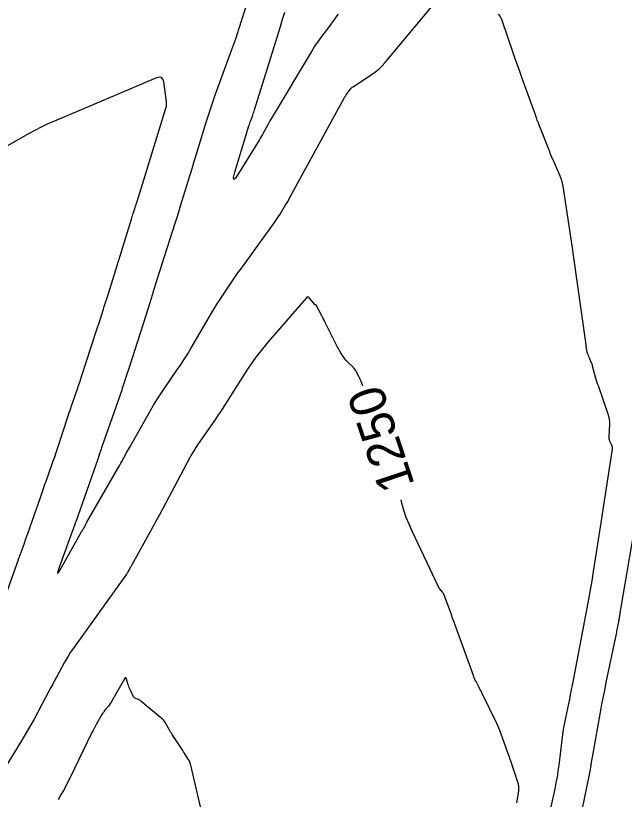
# Model space of a CAD drawing. Extents: x 658976 to 668721, y 639543 to 647196.
# Drawn here: x 662550.1 to 662651.2, y 643381.1 to 643511.3 of the extents above; entities that cross this region are included whole.
import ezdxf

# ---------------------------------------------------------------- set-up
doc = ezdxf.new("R2010")
doc.units = 0
for name, color, linetype in [('Ex_Contour Labels', 7, 'Continuous'), ('Ex_Major Contours', 7, 'Continuous'), ('Ex_Minor Contours', 7, 'Continuous'), ('R_Ramp 20 Degree_Min Ls', 7, 'Continuous')]:
    doc.layers.add(name, color=color, linetype=linetype)

msp = doc.modelspace()

# ---------------------------------------------------------------- linework, layer by layer
at = {"layer": 'Ex_Major Contours'}
for points in [[(662546.62, 643410.04), (662550.85, 643421.68), (662551.18, 643422.57), (662551.5, 643423.46), (662551.81, 643424.36), (662552.13, 643425.25), (662554.2, 643431.21), (662554.44, 643431.89), (662554.67, 643432.57), (662554.91, 643433.25), (662555.15, 643433.93), (662556.11, 643436.64), (662556.34, 643437.32), (662556.58, 643438), (662556.81, 643438.69), (662557.03, 643439.37), (662558.81, 643444.8), (662558.99, 643445.36), (662559.18, 643445.92), (662559.37, 643446.48), (662559.57, 643447.04), (662560.35, 643449.26), (662560.54, 643449.82), (662560.73, 643450.38), (662560.92, 643450.94), (662561.1, 643451.5), (662563.43, 643458.66), (662563.58, 643459.14), (662563.74, 643459.62), (662563.89, 643460.1), (662564.05, 643460.58), (662564.66, 643462.5), (662564.81, 643462.98), (662564.97, 643463.46), (662565.12, 643463.94), (662565.27, 643464.42), (662569.32, 643477.46), (662569.39, 643477.71), (662569.47, 643477.95), (662569.55, 643478.2), (662569.63, 643478.44), (662569.94, 643479.42), (662570.02, 643479.66), (662570.09, 643479.91), (662570.17, 643480.15), (662570.25, 643480.4), (662575.1, 643496.09), (662575.12, 643496.16), (662575.14, 643496.24), (662575.15, 643496.32), (662575.15, 643496.4), (662575.16, 643496.72), (662575.16, 643496.8), (662575.15, 643496.88), (662575.15, 643496.96), (662575.14, 643497.04), (662574.69, 643500.28), (662574.55, 643500.75), (662574.31, 643501.02), (662573.95, 643501.09), (662573.48, 643500.97), (662556.53, 643493.78), (662555.43, 643493.29), (662554.34, 643492.77), (662553.26, 643492.22), (662552.2, 643491.64), (662542.65, 643486.22)], [(662607.75, 643449.8), (662607.48, 643450.48), (662607.39, 643450.7), (662607.3, 643450.91), (662607.2, 643451.12), (662607.09, 643451.33), (662606.67, 643452.15), (662606.56, 643452.36), (662606.43, 643452.55), (662606.28, 643452.72), (662606.13, 643452.89), (662605.17, 643453.83), (662604.99, 643454.01), (662604.82, 643454.21), (662604.66, 643454.42), (662604.51, 643454.64), (662603.96, 643455.54), (662603.82, 643455.76), (662603.69, 643455.99), (662603.56, 643456.22), (662603.44, 643456.45), (662601.57, 643460.19), (662601.41, 643460.5), (662601.26, 643460.8), (662601.1, 643461.1), (662600.94, 643461.41), (662600, 643463.21), (662599.99, 643463.22), (662599.99, 643463.22), (662599.99, 643463.23), (662599.98, 643463.23), (662599.95, 643463.24), (662599.95, 643463.24), (662599.94, 643463.24), (662599.94, 643463.24), (662599.93, 643463.24), (662599.9, 643463.22), (662599.89, 643463.21), (662599.88, 643463.21), (662599.88, 643463.22), (662599.87, 643463.22), (662599.82, 643463.26), (662599.81, 643463.27), (662599.8, 643463.28), (662599.8, 643463.29), (662599.79, 643463.3), (662598.92, 643464.36), (662598.78, 643464.49), (662598.63, 643464.54), (662598.48, 643464.5), (662598.33, 643464.37), (662592.01, 643457.08), (662591.07, 643455.95), (662590.17, 643454.79), (662589.32, 643453.6), (662588.5, 643452.37), (662584.69, 643446.37), (662584.22, 643445.65), (662583.75, 643444.94), (662583.27, 643444.22), (662582.77, 643443.52), (662580.79, 643440.71), (662580.31, 643440), (662579.85, 643439.28), (662579.41, 643438.54), (662578.99, 643437.79), (662573.96, 643428.35), (662573.76, 643427.97), (662573.55, 643427.59), (662573.34, 643427.21), (662573.14, 643426.83), (662569.33, 643419.94), (662569.27, 643419.82), (662569.2, 643419.69), (662569.13, 643419.57), (662569.06, 643419.45), (662568.79, 643418.96), (662568.72, 643418.84), (662568.65, 643418.73), (662568.57, 643418.61), (662568.49, 643418.49), (662559.54, 643405.99), (662559.16, 643405.45), (662558.8, 643404.89), (662558.46, 643404.32), (662558.14, 643403.74), (662556.88, 643401.39), (662556.56, 643400.8), (662556.25, 643400.21), (662555.93, 643399.63), (662555.62, 643399.04), (662553.14, 643394.42), (662552.61, 643393.45), (662552.07, 643392.5), (662551.52, 643391.55), (662550.95, 643390.62), (662546.21, 643382.95)], [(662633.36, 643380.47), (662633.65, 643382.45), (662633.68, 643382.83), (662633.66, 643383.2), (662633.61, 643383.57), (662633.51, 643383.93), (662632.63, 643386.56), (662632.44, 643387.12), (662632.25, 643387.68), (662632.06, 643388.23), (662631.86, 643388.79), (662630.98, 643391.3), (662630.76, 643391.89), (662630.53, 643392.49), (662630.27, 643393.07), (662630, 643393.65), (662627.58, 643398.65), (662627.45, 643398.9), (662627.33, 643399.15), (662627.2, 643399.4), (662627.08, 643399.65), (662626.57, 643400.64), (662626.44, 643400.89), (662626.33, 643401.14), (662626.22, 643401.4), (662626.12, 643401.66), (662623.04, 643410.17), (662622.86, 643410.69), (662622.67, 643411.2), (662622.48, 643411.71), (662622.29, 643412.22), (662621.26, 643415.01), (662621.2, 643415.14), (662621.14, 643415.26), (662621.06, 643415.38), (662620.98, 643415.5), (662620.49, 643416.12), (662620.48, 643416.14), (662620.46, 643416.16), (662620.44, 643416.18), (662620.43, 643416.21), (662620.36, 643416.29), (662620.34, 643416.31), (662620.33, 643416.34), (662620.32, 643416.36), (662620.3, 643416.38), (662615.94, 643425.63), (662615.44, 643426.77), (662614.98, 643427.93), (662614.58, 643429.11), (662614.24, 643430.31), (662614.1, 643430.83)]]:
    msp.add_lwpolyline(points, dxfattribs=at)
at = {"layer": 'Ex_Minor Contours'}
for points in [[(662588.52, 643513.49), (662587.17, 643509.15), (662586.89, 643508.26), (662586.59, 643507.37), (662586.29, 643506.48), (662585.97, 643505.6), (662583.09, 643497.73), (662582.67, 643496.55), (662582.27, 643495.37), (662581.88, 643494.18), (662581.51, 643492.99), (662579.97, 643487.86), (662579.65, 643486.84), (662579.34, 643485.81), (662579.03, 643484.78), (662578.71, 643483.76), (662577.44, 643479.66), (662577.12, 643478.63), (662576.8, 643477.61), (662576.48, 643476.59), (662576.15, 643475.56), (662574.32, 643469.82), (662574.1, 643469.12), (662573.88, 643468.43), (662573.67, 643467.74), (662573.45, 643467.04), (662572.59, 643464.27), (662572.37, 643463.57), (662572.15, 643462.88), (662571.93, 643462.18), (662571.71, 643461.49), (662568.93, 643452.8), (662568.83, 643452.49), (662568.73, 643452.18), (662568.63, 643451.87), (662568.53, 643451.56), (662568.12, 643450.31), (662568.02, 643450), (662567.92, 643449.69), (662567.81, 643449.38), (662567.7, 643449.07), (662564.47, 643439.83), (662564.4, 643439.64), (662564.34, 643439.46), (662564.28, 643439.27), (662564.22, 643439.09), (662563.97, 643438.34), (662563.91, 643438.15), (662563.85, 643437.97), (662563.78, 643437.78), (662563.72, 643437.6), (662560.06, 643427.21), (662560.03, 643427.11), (662559.99, 643427.01), (662559.96, 643426.91), (662559.92, 643426.81), (662559.79, 643426.42), (662559.75, 643426.32), (662559.72, 643426.22), (662559.68, 643426.12), (662559.65, 643426.03), (662557.36, 643419.74), (662557.09, 643418.92), (662557.05, 643418.62), (662557.26, 643418.84), (662557.7, 643419.58), (662561.11, 643425.65), (662561.18, 643425.77), (662561.25, 643425.9), (662561.32, 643426.02), (662561.39, 643426.14), (662561.67, 643426.64), (662561.73, 643426.77), (662561.8, 643426.89), (662561.87, 643427.01), (662561.94, 643427.14), (662567.04, 643436.02), (662567.21, 643436.32), (662567.38, 643436.62), (662567.54, 643436.92), (662567.71, 643437.22), (662568.37, 643438.42), (662568.53, 643438.72), (662568.7, 643439.01), (662568.87, 643439.31), (662569.04, 643439.61), (662572.49, 643445.67), (662573.01, 643446.55), (662573.55, 643447.43), (662574.1, 643448.29), (662574.67, 643449.14), (662577, 643452.53), (662577.58, 643453.38), (662578.13, 643454.24), (662578.67, 643455.11), (662579.2, 643455.99), (662582.22, 643461.18), (662582.63, 643461.87), (662583.04, 643462.55), (662583.47, 643463.23), (662583.9, 643463.89), (662585.66, 643466.56), (662586.11, 643467.22), (662586.56, 643467.88), (662587.01, 643468.53), (662587.48, 643469.18), (662593.07, 643476.9), (662593.31, 643477.24), (662593.55, 643477.59), (662593.77, 643477.94), (662594, 643478.29), (662594.87, 643479.72), (662595.09, 643480.07), (662595.3, 643480.43), (662595.51, 643480.8), (662595.71, 643481.16), (662604.72, 643497.67), (662604.75, 643497.72), (662604.78, 643497.78), (662604.81, 643497.84), (662604.85, 643497.9), (662604.99, 643498.13), (662605.02, 643498.18), (662605.06, 643498.24), (662605.1, 643498.29), (662605.13, 643498.35), (662605.65, 643499.03), (662605.76, 643499.16), (662605.87, 643499.28), (662606, 643499.38), (662606.13, 643499.48), (662609.35, 643501.61), (662609.92, 643502.02), (662610.45, 643502.46), (662610.95, 643502.94), (662611.41, 643503.46), (662621.51, 643515.6)], [(662603.65, 643511.52), (662603.29, 643511.02), (662602.94, 643510.53), (662602.57, 643510.04), (662602.21, 643509.56), (662600.74, 643507.62), (662600.37, 643507.13), (662600.03, 643506.63), (662599.69, 643506.12), (662599.37, 643505.6), (662592.68, 643494.42), (662592.49, 643494.11), (662592.31, 643493.79), (662592.13, 643493.48), (662591.95, 643493.16), (662591.25, 643491.88), (662591.08, 643491.56), (662590.9, 643491.24), (662590.71, 643490.93), (662590.52, 643490.62), (662587.09, 643485.04), (662586.58, 643484.28), (662586.31, 643484.07), (662586.29, 643484.41), (662586.52, 643485.3), (662588.84, 643492.99), (662588.91, 643493.22), (662588.98, 643493.44), (662589.06, 643493.66), (662589.14, 643493.88), (662589.46, 643494.77), (662589.54, 643494.99), (662589.62, 643495.21), (662589.69, 643495.43), (662589.76, 643495.66), (662594.06, 643509.49), (662594.43, 643510.68), (662594.8, 643511.86)], [(662630.24, 643511.54), (662630.54, 643511.13), (662630.61, 643511.02), (662630.67, 643510.91), (662630.72, 643510.8), (662630.77, 643510.69), (662632.74, 643505), (662633.08, 643504.02), (662633.43, 643503.03), (662633.78, 643502.05), (662634.13, 643501.06), (662636.41, 643494.68), (662636.44, 643494.59), (662636.47, 643494.51), (662636.5, 643494.42), (662636.53, 643494.34), (662636.67, 643493.94), (662636.69, 643493.89), (662636.71, 643493.84), (662636.74, 643493.78), (662636.76, 643493.73), (662636.86, 643493.53), (662636.88, 643493.48), (662636.9, 643493.43), (662636.93, 643493.38), (662636.95, 643493.33), (662638.74, 643488.7), (662638.78, 643488.61), (662638.81, 643488.51), (662638.85, 643488.41), (662638.89, 643488.31), (662639.12, 643487.76), (662639.13, 643487.74), (662639.14, 643487.72), (662639.15, 643487.69), (662639.16, 643487.67), (662639.2, 643487.58), (662639.21, 643487.56), (662639.22, 643487.54), (662639.23, 643487.51), (662639.24, 643487.49), (662640.41, 643484.84), (662640.59, 643484.39), (662640.74, 643483.93), (662640.86, 643483.46), (662640.95, 643482.98), (662642.53, 643472.72), (662642.54, 643472.62), (662642.56, 643472.52), (662642.57, 643472.42), (662642.58, 643472.32), (662642.63, 643471.92), (662642.65, 643471.81), (662642.66, 643471.71), (662642.67, 643471.61), (662642.69, 643471.51), (662644.73, 643457), (662644.75, 643456.84), (662644.77, 643456.68), (662644.8, 643456.52), (662644.82, 643456.36), (662644.92, 643455.59), (662644.94, 643455.5), (662644.96, 643455.4), (662644.99, 643455.31), (662645.03, 643455.21), (662645.18, 643454.85), (662645.22, 643454.76), (662645.26, 643454.67), (662645.3, 643454.57), (662645.34, 643454.48), (662645.65, 643453.72), (662645.71, 643453.57), (662645.77, 643453.41), (662645.82, 643453.25), (662645.87, 643453.08), (662646.37, 643451.25), (662646.48, 643450.89), (662646.58, 643450.53), (662646.7, 643450.17), (662646.82, 643449.82), (662648.5, 643444.98), (662648.61, 643444.59), (662648.69, 643444.2), (662648.72, 643443.8), (662648.72, 643443.4), (662648.6, 643441.32), (662648.6, 643441.14), (662648.62, 643440.96), (662648.66, 643440.79), (662648.73, 643440.62), (662649.05, 643439.96), (662649.12, 643439.8), (662649.15, 643439.63), (662649.17, 643439.45), (662649.15, 643439.27), (662647.51, 643428.5), (662647.51, 643428.46), (662647.5, 643428.42), (662647.5, 643428.39), (662647.5, 643428.35), (662647.48, 643428.2), (662647.48, 643428.16), (662647.48, 643428.12), (662647.47, 643428.09), (662647.47, 643428.05), (662646.02, 643418.93), (662645.77, 643417.4), (662645.51, 643415.87), (662645.24, 643414.34), (662644.95, 643412.82), (662642.68, 643400.86), (662642.53, 643400.07), (662642.38, 643399.29), (662642.22, 643398.5), (662642.06, 643397.72), (662641.4, 643394.59), (662641.25, 643393.8), (662641.11, 643393.01), (662640.99, 643392.22), (662640.88, 643391.43), (662640.3, 643386.76), (662640.16, 643385.77), (662640.01, 643384.78), (662639.83, 643383.8), (662639.63, 643382.83), (662638.77, 643378.81)], [(662642.32, 643370.13), (662645.36, 643384.9), (662645.41, 643385.19), (662645.47, 643385.48), (662645.52, 643385.77), (662645.57, 643386.06), (662645.76, 643387.22), (662645.8, 643387.51), (662645.85, 643387.8), (662645.9, 643388.08), (662645.95, 643388.37), (662647.24, 643395.58), (662647.48, 643396.88), (662647.72, 643398.18), (662647.98, 643399.47), (662648.24, 643400.76), (662649.87, 643408.59), (662649.92, 643408.82), (662649.97, 643409.05), (662650.01, 643409.28), (662650.06, 643409.51), (662650.26, 643410.56), (662650.29, 643410.73), (662650.32, 643410.9), (662650.35, 643411.08), (662650.38, 643411.25), (662650.49, 643411.95), (662650.52, 643412.12), (662650.54, 643412.3), (662650.57, 643412.47), (662650.6, 643412.65), (662653.57, 643429.84)], [(662581.94, 643374.84), (662579.18, 643386.73), (662579.11, 643387), (662579.01, 643387.26), (662578.89, 643387.52), (662578.75, 643387.76), (662578.14, 643388.72), (662577.99, 643388.96), (662577.84, 643389.2), (662577.68, 643389.43), (662577.53, 643389.67), (662576.08, 643391.84), (662575.95, 643392.05), (662575.82, 643392.26), (662575.69, 643392.48), (662575.57, 643392.69), (662575.11, 643393.57), (662574.99, 643393.78), (662574.85, 643393.97), (662574.69, 643394.15), (662574.51, 643394.32), (662570.88, 643397.4), (662570.79, 643397.47), (662570.69, 643397.54), (662570.58, 643397.59), (662570.47, 643397.64), (662570.02, 643397.81), (662569.91, 643397.86), (662569.82, 643397.93), (662569.75, 643398.01), (662569.69, 643398.11), (662569.14, 643399.21), (662569.04, 643399.43), (662568.95, 643399.65), (662568.87, 643399.88), (662568.8, 643400.11), (662568.53, 643401.04), (662568.46, 643401.21), (662568.37, 643401.28), (662568.27, 643401.24), (662568.16, 643401.08), (662565.98, 643397.24), (662565.87, 643397.05), (662565.75, 643396.87), (662565.62, 643396.7), (662565.49, 643396.53), (662564.93, 643395.87), (662564.79, 643395.71), (662564.66, 643395.53), (662564.54, 643395.35), (662564.43, 643395.17), (662563.49, 643393.53), (662563.3, 643393.19), (662563.11, 643392.85), (662562.94, 643392.51), (662562.76, 643392.16), (662559.14, 643384.72), (662558.67, 643383.78), (662558.18, 643382.84), (662557.67, 643381.93), (662557.14, 643381.02)]]:
    msp.add_lwpolyline(points, dxfattribs=at)
at = {"layer": 'R_Ramp 20 Degree_Min Ls'}
msp.add_arc((660868.08, 644442.88), 1902.36, 330.41509, 336.12343, dxfattribs=at)

# ---------------------------------------------------------------- texts
at = {"layer": 'Ex_Contour Labels'}
msp.add_text('1250', height=6, rotation=108.5163, dxfattribs=at).set_placement((662616.42, 643433.36))

doc.saveas('drawing.dxf')
